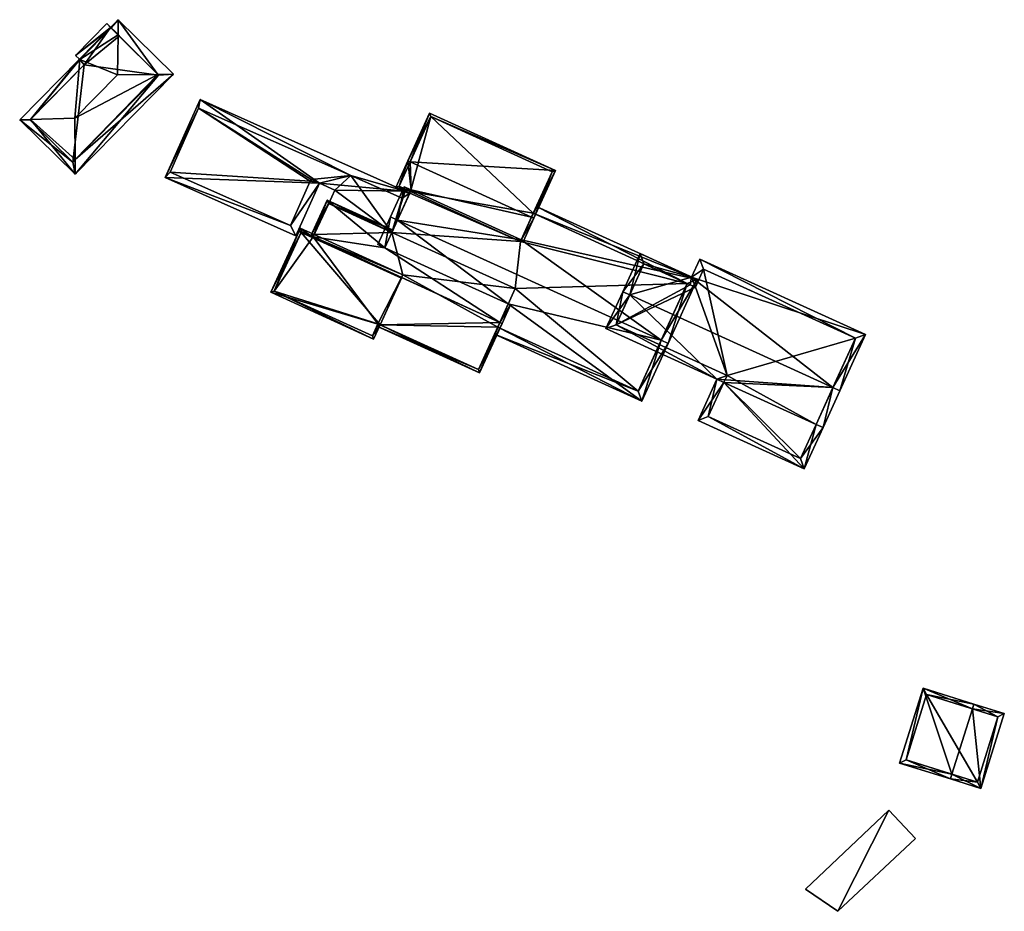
# Model space of a CAD drawing. Header units: inches. Extents: x 2685601 to 2690022, y 1235992 to 1239010.
# Tile 262 of 390: x 2688663 to 2688760, y 1238913 to 1239001. Entities that reach past the tile are written whole.
import ezdxf

# ---------------------------------------------------------------- set-up
doc = ezdxf.new("R2010")
doc.units = ezdxf.units.IN
doc.header["$MEASUREMENT"] = 0
doc.layers.add('Gebaeude Einzelhaus', color=10, linetype='Continuous')

msp = doc.modelspace()

# ---------------------------------------------------------------- meshes
at = {"layer": 'Gebaeude Einzelhaus'}
mesh = msp.add_polyface(dxfattribs=at)
corners = [(2688664.113, 1238990.755, 556.176), (2688663.057, 1238990.725, 555.564), (2688668.498, 1238985.373, 555.564), (2688668.493, 1238986.821, 556.391), (2688668.478, 1238990.878, 558.706), (2688668.957, 1238996.631, 555.618), (2688672.658, 1238995.127, 558.706), (2688672.704, 1238999.068, 556.423), (2688672.026, 1238999.751, 555.618), (2688672.721, 1239000.55, 555.564), (2688672.023, 1238999.748, 555.618), (2688671.98, 1238999.797, 555.564), (2688668.911, 1238996.676, 555.564), (2688678.162, 1238995.198, 555.564), (2688676.6, 1238995.178, 556.456), (2688669.392, 1238996.112, 556.182), (2688664.066, 1238990.707, 556.122), (2688668.255, 1238986.58, 556.119), (2688676.664, 1238995.114, 556.383), (2688671.604, 1239000.166, 555.618), (2688668.535, 1238997.046, 555.618), (2688672.825, 1238998.947, 555.618), (2688672.834, 1238998.956, 555.618), (2688669.392, 1238996.112, 550.186), (2688668.911, 1238996.676, 550.186), (2688664.066, 1238990.707, 550.186), (2688668.255, 1238986.58, 550.186), (2688676.664, 1238995.114, 550.186), (2688672.825, 1238998.947, 550.186), (2688671.977, 1238999.794, 550.186), (2688668.535, 1238997.046, 550.186), (2688672.834, 1238998.956, 550.186), (2688671.604, 1239000.166, 550.186)]
mesh.append_faces([[corners[k] for k in face] for face in [(8, 21, 22), (8, 10, 21), (10, 20, 5), (8, 19, 10), (10, 19, 20), (9, 8, 11), (9, 7, 8), (8, 7, 10), (13, 14, 9), (9, 14, 7), (2, 18, 13), (13, 18, 14), (2, 3, 18), (1, 17, 2), (2, 17, 3), (0, 16, 1), (1, 16, 17), (12, 0, 1), (12, 15, 0), (14, 7, 6), (13, 9, 14), (14, 9, 7), (3, 14, 4), (4, 14, 6), (2, 13, 3), (3, 13, 14), (0, 12, 1), (0, 5, 12), (8, 9, 11), (5, 7, 10), (10, 7, 8), (8, 7, 9), (5, 6, 7), (0, 4, 5), (5, 4, 6), (0, 3, 4), (0, 2, 3), (0, 1, 2)]], dxfattribs={"color": 13})
mesh.append_faces([[corners[k] for k in face] for face in [(30, 29, 24), (29, 31, 28), (30, 32, 29), (29, 32, 31), (20, 19, 30), (30, 19, 32), (31, 8, 22), (31, 32, 8), (8, 32, 19), (31, 22, 28), (28, 22, 21), (12, 30, 24), (5, 20, 12), (12, 20, 30), (23, 26, 25), (23, 27, 26), (23, 28, 27), (23, 29, 28), (23, 24, 29), (21, 27, 28), (21, 18, 27), (21, 14, 18), (10, 7, 21), (21, 7, 14), (3, 27, 18), (3, 26, 27), (3, 17, 26), (17, 25, 26), (17, 16, 25), (0, 25, 16), (0, 23, 25), (0, 15, 23), (24, 23, 12), (12, 23, 15)]], dxfattribs={"color": 41})
mesh = msp.add_polyface(dxfattribs=at)
corners = [(2688692.482, 1238984.493, 555.458), (2688680.763, 1238992.725, 555.458), (2688677.332, 1238985.073, 555.458), (2688700.859, 1238983.715, 555.458), (2688690.163, 1238979.321, 555.458), (2688693.985, 1238983.819, 555.458), (2688699.579, 1238979.679, 555.458), (2688693.393, 1238982.498, 555.458), (2688701.323, 1238983.507, 555.458), (2688695.529, 1238985.262, 555.458), (2688700.587, 1238983.038, 555.458), (2688680.609, 1238991.866, 555.458), (2688689.615, 1238980.362, 555.458), (2688677.816, 1238985.581, 555.458), (2688691.543, 1238984.713, 555.458), (2688691.639, 1238984.85, 555.458), (2688693.985, 1238983.819, 549.749), (2688692.482, 1238984.493, 549.749), (2688693.393, 1238982.498, 549.749), (2688700.859, 1238983.715, 549.749), (2688701.323, 1238983.507, 549.749), (2688700.587, 1238983.038, 549.749), (2688695.529, 1238985.262, 549.749), (2688680.609, 1238991.866, 549.749), (2688677.816, 1238985.581, 549.749), (2688689.615, 1238980.362, 549.749), (2688691.543, 1238984.713, 549.749), (2688691.639, 1238984.85, 549.749), (2688699.579, 1238979.679, 549.749)]
mesh.append_faces([[corners[k] for k in face] for face in [(14, 15, 0), (12, 14, 0), (4, 12, 0), (13, 12, 2), (11, 13, 2), (2, 12, 4), (9, 11, 1), (1, 11, 2), (10, 9, 3), (3, 9, 1), (3, 6, 8), (3, 5, 6), (6, 5, 7), (3, 0, 5), (0, 2, 4), (3, 1, 0), (0, 1, 2)]], dxfattribs={"color": 13})
mesh.append_faces([[corners[k] for k in face] for face in [(16, 28, 18), (28, 21, 20), (20, 21, 19), (27, 22, 17), (17, 22, 16), (16, 22, 28), (28, 22, 21), (27, 23, 22), (27, 26, 23), (23, 26, 24), (24, 26, 25), (0, 15, 17), (17, 15, 27), (15, 14, 27), (27, 14, 26), (14, 12, 26), (26, 12, 25), (12, 13, 25), (25, 13, 24), (13, 11, 24), (24, 11, 23), (11, 9, 23), (23, 9, 22), (9, 10, 22), (22, 10, 21), (10, 3, 21), (21, 3, 19), (19, 8, 20), (19, 3, 8), (16, 18, 5), (5, 18, 7), (5, 0, 16), (16, 0, 17)]], dxfattribs={"color": 41})
mesh = msp.add_polyface(dxfattribs=at)
corners = [(2688701.371, 1238986.584, 560.907), (2688715.623, 1238985.739, 556.483), (2688703.275, 1238991.366, 556.483), (2688713.264, 1238981.165, 560.907), (2688713.491, 1238981.061, 560.907), (2688701.144, 1238986.688, 560.907), (2688701.404, 1238983.685, 558.023), (2688699.951, 1238984.073, 557.748), (2688701.301, 1238983.458, 557.748), (2688701.474, 1238983.838, 558.207), (2688712.244, 1238978.93, 558.207), (2688712.259, 1238978.924, 558.207), (2688712.472, 1238978.826, 558.207), (2688700.283, 1238984.196, 558.022), (2688715.291, 1238985.615, 556.699), (2688703.399, 1238991.035, 556.698), (2688713.437, 1238981.546, 555.963), (2688715.291, 1238985.615, 549.749), (2688713.437, 1238981.546, 549.749), (2688703.399, 1238991.035, 549.749), (2688700.283, 1238984.196, 549.749), (2688701.404, 1238983.685, 549.749), (2688712.175, 1238978.778, 549.749)]
mesh.append_faces([[corners[k] for k in face] for face in [(3, 11, 10), (3, 4, 11), (1, 15, 2), (2, 15, 5), (5, 15, 0), (4, 14, 1), (1, 14, 15), (4, 3, 14), (4, 12, 11), (5, 13, 7), (7, 13, 8), (8, 13, 6), (5, 0, 13), (3, 11, 4), (4, 11, 12), (3, 10, 11), (5, 9, 0), (0, 9, 3), (3, 9, 10), (5, 7, 9), (9, 7, 6), (6, 7, 8), (0, 2, 5), (4, 1, 3), (3, 1, 0), (0, 1, 2)]], dxfattribs={"color": 13})
mesh.append_faces([[corners[k] for k in face] for face in [(18, 19, 17), (18, 21, 19), (19, 21, 20), (18, 22, 21), (6, 13, 21), (21, 13, 20), (0, 15, 13), (13, 15, 20), (20, 15, 19), (15, 17, 19), (15, 14, 17), (17, 16, 18), (16, 3, 10), (17, 14, 16), (16, 14, 3)]], dxfattribs={"color": 41})
mesh = msp.add_polyface(dxfattribs=at)
corners = [(2688726, 1238969.084, 560.75), (2688726.683, 1238968.773, 560.75), (2688729.535, 1238975.034, 555.377), (2688713.437, 1238981.546, 555.963), (2688713.748, 1238982.228, 555.377), (2688712.244, 1238978.93, 558.207), (2688700.124, 1238980.875, 560.75), (2688701.474, 1238983.838, 558.207), (2688700.792, 1238984.149, 558.207), (2688699.441, 1238981.186, 560.75), (2688709.951, 1238970.37, 556.024), (2688709.64, 1238969.688, 555.377), (2688724.098, 1238963.1, 555.377), (2688710.991, 1238972.652, 558.184), (2688698.89, 1238978.166, 558.184), (2688698.207, 1238978.477, 558.184), (2688728.541, 1238974.663, 555.963), (2688723.726, 1238964.094, 556.024), (2688723.726, 1238964.094, 549.749), (2688728.541, 1238974.663, 549.749), (2688713.437, 1238981.546, 549.749), (2688701.404, 1238983.685, 558.023), (2688701.323, 1238983.507, 555.458), (2688701.404, 1238983.685, 549.749), (2688699.579, 1238979.679, 556.569), (2688701.323, 1238983.507, 549.749), (2688699.579, 1238979.679, 555.458), (2688709.951, 1238970.37, 549.749), (2688712.175, 1238978.778, 549.749), (2688711.68, 1238974.165, 549.749), (2688699.579, 1238979.679, 549.749)]
mesh.append_faces([[corners[k] for k in face] for face in [(17, 11, 10), (17, 12, 11), (17, 1, 12), (17, 0, 1), (9, 14, 15), (9, 6, 14), (9, 8, 6), (6, 8, 7), (1, 16, 2), (2, 16, 4), (4, 16, 3), (1, 0, 16), (14, 9, 15), (13, 6, 14), (14, 6, 9), (13, 0, 6), (10, 12, 13), (13, 12, 0), (0, 12, 1), (10, 11, 12), (6, 8, 9), (6, 7, 8), (0, 5, 6), (6, 5, 7), (0, 2, 5), (5, 2, 3), (3, 2, 4), (0, 1, 2)]], dxfattribs={"color": 13})
mesh.append_faces([[corners[k] for k in face] for face in [(28, 25, 23), (28, 30, 25), (28, 29, 30), (29, 18, 27), (28, 19, 29), (29, 19, 18), (28, 20, 19), (18, 17, 27), (27, 17, 10), (6, 24, 14), (24, 22, 26), (22, 23, 25), (6, 21, 24), (24, 21, 22), (22, 21, 23), (6, 7, 21), (19, 20, 16), (16, 20, 3), (16, 18, 19), (16, 17, 18), (16, 0, 17)]], dxfattribs={"color": 41})
mesh = msp.add_polyface(dxfattribs=at)
corners = [(2688687.705, 1238973.793, 555.852), (2688697.781, 1238969.2, 555.852), (2688698.419, 1238970.6, 556.999), (2688690.656, 1238979.667, 560.75), (2688700.505, 1238975.179, 560.75), (2688690.429, 1238979.771, 560.75), (2688691.611, 1238979.317, 560.099), (2688700.537, 1238975.249, 560.099), (2688691.622, 1238979.343, 559.86), (2688691.954, 1238979.466, 557.748), (2688691.85, 1238979.239, 559.86), (2688690.576, 1238980.094, 557.748), (2688688.036, 1238973.916, 556.038), (2688697.658, 1238969.531, 556.039), (2688698.191, 1238970.704, 556.999), (2688690.7, 1238979.763, 559.861), (2688699.579, 1238979.679, 556.569), (2688699.683, 1238979.907, 556.326), (2688693.221, 1238982.851, 556.326), (2688691.85, 1238979.239, 560.071), (2688691.622, 1238979.343, 560.071), (2688698.89, 1238978.166, 558.184), (2688710.166, 1238970.842, 560.116), (2688711.218, 1238972.548, 558.184), (2688710.394, 1238970.738, 560.117), (2688710.991, 1238972.652, 558.184), (2688700.53, 1238975.233, 560.117), (2688698.419, 1238970.6, 556.201), (2688698.088, 1238970.476, 556.009), (2688698.191, 1238970.704, 556.201), (2688708.179, 1238965.878, 556.009), (2688708.055, 1238966.209, 556.201), (2688710.166, 1238970.842, 560.117), (2688693.345, 1238982.52, 556.569), (2688691.954, 1238979.466, 549.749), (2688691.85, 1238979.239, 549.749), (2688690.7, 1238979.763, 549.749), (2688688.036, 1238973.916, 549.749), (2688697.658, 1238969.531, 549.749), (2688698.191, 1238970.704, 549.749), (2688698.419, 1238970.6, 549.749), (2688700.653, 1238975.503, 549.749), (2688708.055, 1238966.209, 549.749), (2688709.951, 1238970.37, 556.024), (2688709.951, 1238970.37, 549.749), (2688693.393, 1238982.498, 555.458), (2688693.345, 1238982.52, 549.749), (2688699.579, 1238979.679, 555.458), (2688693.393, 1238982.498, 549.749), (2688711.68, 1238974.165, 549.749), (2688699.579, 1238979.679, 549.749)]
mesh.append_faces([[corners[k] for k in face] for face in [(18, 33, 20), (20, 33, 19), (18, 17, 33), (33, 17, 16), (32, 23, 24), (32, 25, 23), (28, 31, 30), (30, 31, 24), (24, 31, 32), (28, 27, 31), (28, 29, 27), (22, 30, 24), (22, 27, 30), (30, 27, 28), (28, 27, 29), (22, 26, 27), (19, 7, 22), (22, 7, 26), (19, 6, 7), (19, 20, 6), (21, 22, 25), (25, 22, 23), (23, 22, 24), (21, 19, 22), (16, 18, 21), (21, 18, 19), (19, 18, 20), (16, 17, 18), (8, 9, 10), (15, 11, 8), (8, 11, 9), (15, 5, 11), (15, 3, 5), (1, 13, 2), (2, 13, 14), (0, 12, 1), (1, 12, 13), (0, 5, 12), (12, 5, 3), (3, 8, 5), (5, 8, 11), (11, 8, 9), (9, 8, 10), (3, 6, 8), (3, 4, 6), (6, 4, 7), (0, 3, 5), (0, 2, 3), (3, 2, 4), (0, 1, 2)]], dxfattribs={"color": 13})
mesh.append_faces([[corners[k] for k in face] for face in [(50, 34, 48), (48, 34, 46), (50, 41, 34), (41, 44, 40), (40, 44, 42), (50, 49, 41), (41, 49, 44), (19, 10, 20), (20, 10, 8), (33, 10, 19), (33, 9, 10), (33, 34, 9), (33, 46, 34), (46, 45, 48), (45, 16, 47), (46, 33, 45), (45, 33, 16), (32, 43, 25), (43, 42, 44), (32, 31, 43), (43, 31, 42), (27, 42, 31), (27, 40, 42), (6, 20, 8), (41, 35, 34), (35, 37, 36), (41, 39, 35), (35, 39, 37), (37, 39, 38), (41, 40, 39), (4, 26, 7), (4, 2, 26), (26, 2, 27), (27, 39, 40), (27, 29, 39), (27, 2, 29), (29, 2, 14), (13, 29, 14), (13, 39, 29), (13, 38, 39), (13, 12, 38), (38, 12, 37), (12, 36, 37), (3, 15, 12), (12, 15, 36), (8, 36, 15), (8, 35, 36), (8, 10, 35), (9, 35, 10), (9, 34, 35)]], dxfattribs={"color": 41})
mesh = msp.add_polyface(dxfattribs=at)
corners = [(2688728.983, 1238975.286, 555.377), (2688746.038, 1238969.649, 553.861), (2688729.788, 1238977.054, 553.861), (2688742.842, 1238964.445, 558.592), (2688743.524, 1238964.134, 558.592), (2688722.904, 1238973.532, 558.592), (2688723.929, 1238977.589, 555.377), (2688722.221, 1238973.843, 558.592), (2688720.574, 1238970.226, 556.326), (2688731.458, 1238965.266, 556.326), (2688732.14, 1238964.956, 556.326), (2688741.195, 1238960.829, 556.326), (2688741.876, 1238960.519, 556.326), (2688721.568, 1238970.598, 556.754), (2688732.451, 1238965.638, 556.754), (2688745.044, 1238969.278, 554.446), (2688730.159, 1238976.06, 554.447), (2688729.354, 1238974.293, 555.963), (2688728.833, 1238974.541, 555.955), (2688724.3, 1238976.595, 555.963), (2688740.034, 1238956.474, 555.852), (2688732.14, 1238964.955, 556.326), (2688729.614, 1238961.221, 555.852), (2688730.608, 1238961.593, 555.932), (2688739.663, 1238957.468, 555.932), (2688741.195, 1238960.829, 549.881), (2688745.044, 1238969.278, 549.881), (2688730.159, 1238976.06, 549.881), (2688729.354, 1238974.293, 549.881), (2688728.833, 1238974.541, 549.881), (2688724.3, 1238976.595, 549.881), (2688721.568, 1238970.598, 549.881), (2688732.451, 1238965.638, 549.881), (2688732.14, 1238964.956, 549.881), (2688732.14, 1238964.955, 549.881), (2688730.608, 1238961.593, 549.881), (2688739.663, 1238957.468, 549.881)]
mesh.append_faces([[corners[k] for k in face] for face in [(20, 24, 12), (12, 24, 11), (22, 23, 20), (20, 23, 24), (22, 9, 23), (23, 9, 21), (22, 21, 9), (22, 20, 21), (21, 20, 11), (11, 20, 12), (0, 19, 6), (6, 19, 7), (7, 19, 5), (0, 18, 19), (0, 17, 18), (2, 16, 0), (0, 16, 17), (4, 15, 1), (1, 15, 2), (2, 15, 16), (4, 3, 15), (11, 3, 12), (12, 3, 4), (9, 14, 10), (7, 13, 8), (8, 13, 9), (9, 13, 14), (7, 5, 13), (3, 12, 4), (3, 11, 12), (3, 10, 11), (5, 9, 3), (3, 9, 10), (7, 8, 5), (5, 8, 9), (5, 6, 7), (3, 0, 5), (5, 0, 6), (4, 1, 3), (3, 1, 0), (0, 1, 2)]], dxfattribs={"color": 13})
mesh.append_faces([[corners[k] for k in face] for face in [(25, 36, 34), (34, 36, 35), (36, 25, 24), (24, 25, 11), (24, 23, 36), (36, 23, 35), (34, 23, 21), (34, 35, 23), (29, 31, 30), (32, 25, 33), (32, 26, 25), (32, 27, 26), (29, 28, 31), (31, 28, 32), (32, 28, 27), (10, 32, 33), (10, 14, 32), (14, 13, 32), (32, 13, 31), (5, 19, 13), (13, 19, 31), (31, 19, 30), (19, 18, 30), (30, 18, 29), (18, 28, 29), (18, 17, 28), (17, 16, 28), (28, 16, 27), (16, 15, 27), (27, 15, 26), (25, 15, 11), (11, 15, 3), (25, 26, 15)]], dxfattribs={"color": 41})
mesh = msp.add_polyface(dxfattribs=at)
corners = [(2688754.524, 1238926.507, 559.697), (2688751.686, 1238934.941, 555.801), (2688749.389, 1238927.586, 555.801), (2688756.524, 1238932.907, 559.697), (2688756.673, 1238933.384, 559.697), (2688754.375, 1238926.029, 559.697), (2688757.359, 1238925.098, 556.431), (2688759.656, 1238932.453, 556.431), (2688750.015, 1238927.915, 556.174), (2688757.03, 1238925.724, 556.954), (2688759.03, 1238932.124, 556.953), (2688752.015, 1238934.315, 556.174), (2688759.03, 1238932.124, 549.993), (2688752.015, 1238934.315, 549.993), (2688750.015, 1238927.915, 549.993), (2688757.03, 1238925.724, 549.993)]
mesh.append_faces([[corners[k] for k in face] for face in [(11, 8, 1), (3, 11, 4), (10, 3, 4), (4, 11, 1), (7, 10, 4), (6, 9, 10), (6, 10, 7), (0, 9, 5), (8, 0, 5), (5, 9, 6), (1, 8, 2), (2, 8, 5), (3, 7, 4), (5, 6, 0), (0, 6, 3), (3, 6, 7), (0, 2, 5), (4, 1, 3), (3, 1, 0), (0, 1, 2)]], dxfattribs={"color": 13})
mesh.append_faces([[corners[k] for k in face] for face in [(13, 15, 14), (12, 15, 13), (10, 15, 12), (9, 15, 10), (0, 15, 9), (14, 15, 8), (8, 15, 0), (13, 14, 8), (11, 13, 8), (12, 13, 11), (3, 12, 11), (10, 12, 3)]], dxfattribs={"color": 41})
mesh = msp.add_polyface(dxfattribs=at)
corners = [(2688743.317, 1238913.039, 555.303), (2688748.341, 1238922.953, 555.303), (2688740.151, 1238915.208, 555.303), (2688750.932, 1238920.196, 555.303), (2688748.341, 1238922.953, 548.585), (2688750.932, 1238920.196, 548.585), (2688740.151, 1238915.208, 548.585), (2688743.317, 1238913.039, 548.585)]
mesh.append_faces([[corners[k] for k in face] for face in [(3, 1, 0), (0, 1, 2)]], dxfattribs={"color": 13})
mesh.append_faces([[corners[k] for k in face] for face in [(4, 7, 6), (5, 7, 4), (6, 7, 2), (2, 7, 0), (3, 7, 5), (0, 7, 3), (4, 6, 1), (1, 6, 2), (5, 4, 3), (3, 4, 1)]], dxfattribs={"color": 41})

doc.saveas('drawing.dxf')
